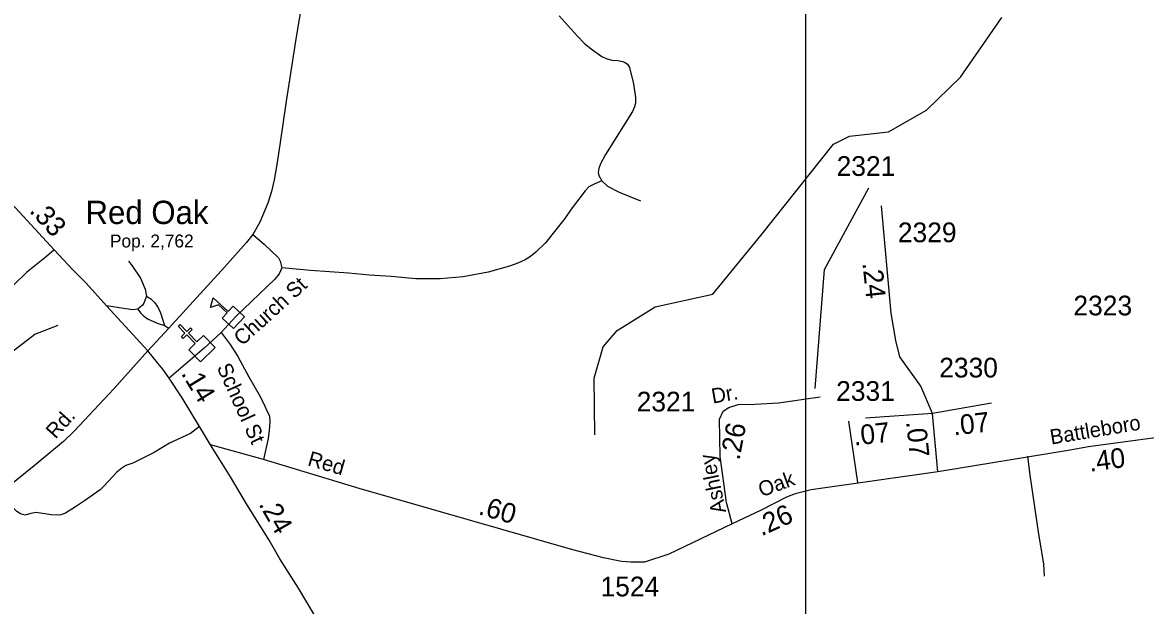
# Model space of a CAD drawing. Extents: x 2220236 to 2384410, y 720751 to 894131.
# Drawn here: x 2322567 to 2329681, y 833042 to 836734 of the extents above; entities that cross this region are included whole.
import ezdxf

# ---------------------------------------------------------------- set-up
doc = ezdxf.new("R2010")
doc.units = 0
for name, color, linetype in [('Exist Civil Demographics City Label', 7, 'Continuous'), ('Exist Cultural Church CELL', 7, 'Continuous'), ('Exist Cultural Educational Facility Elementary CELL', 7, 'Continuous'), ('Exist Hydrographic Misc Water Feature', 7, 'Continuous'), ('Exist Road Non-System Type 51', 7, 'Continuous'), ('Exist Road Non-System Type 51 Label', 7, 'Continuous'), ('Exist Road Primary NC Attributed', 7, 'Continuous'), ('Exist Road Primary NC Service Mileage Hundredths English Label', 7, 'Continuous'), ('Exist Road Secondary Mileage Hundredths English Label', 7, 'Continuous'), ('Exist Road Secondary Type 51 Attributed', 7, 'Continuous'), ('Exist Road Secondary Type 51 Label', 7, 'Continuous'), ('Exist Road Secondary Type 51 Number Label', 7, 'Continuous'), ('Map Preparation Inset Cut Line', 7, 'Continuous')]:
    doc.layers.add(name, color=color, linetype=linetype)

msp = doc.modelspace()

# ---------------------------------------------------------------- linework, layer by layer
at = {"layer": 'Exist Cultural Church CELL'}
msp.add_lwpolyline([(2323620.6, 834661), (2323661.1, 834700.9), (2323607.8, 834755.3), (2323585, 834732.8), (2323573.8, 834744.3), (2323596.6, 834766.7), (2323554.5, 834809.6), (2323565.9, 834820.8), (2323608.1, 834777.9), (2323630.9, 834800.3), (2323642.1, 834788.9), (2323619.2, 834766.5), (2323672.6, 834712.1), (2323713.8, 834752.4), (2323788.4, 834676.4), (2323695.1, 834585)], close=True, dxfattribs=at)
at = {"layer": 'Exist Cultural Educational Facility Elementary CELL'}
msp.add_lwpolyline([(2323904, 834795.5), (2323832, 834861.8), (2323863.2, 834895.7), (2323807.9, 834946.6), (2323758.2, 834928.4), (2323775.1, 834989.8), (2323869.7, 834902.8), (2323900.8, 834936.6), (2323972.9, 834870.3)], close=True, dxfattribs=at)
at = {"layer": 'Exist Hydrographic Misc Water Feature'}
for points in [[(2326191.7, 834123.3), (2326187.8, 834480.8), (2326244.8, 834680.1), (2326334.8, 834782.3), (2326574.7, 834933.2), (2326940.8, 835013.8), (2327244.9, 835384), (2327704.8, 835964.1), (2327804.9, 836014.1), (2328053.8, 836040.7), (2328293.9, 836178.5), (2328508.8, 836387.5), (2328770.9, 836765.8)], [(2320564.6, 829862.6), (2320569.7, 830230.4), (2320496.7, 830778.8), (2320301.7, 831135.1), (2320248.6, 831385.7), (2320011.6, 831783), (2319967.7, 831965), (2319988.6, 832346.6), (2320012.6, 832449.2), (2320110.6, 832633.8), (2320315.7, 832868.7), (2320547.6, 833019.2), (2321178.7, 833202.7), (2321418.7, 833353.6), (2321978.6, 833934.5), (2322199.7, 834353.8), (2322413.8, 834582.4), (2322644.7, 834759.2), (2322793.7, 834817.9)]]:
    msp.add_lwpolyline(points, dxfattribs=at)
at = {"layer": 'Exist Road Non-System Type 51'}
for p, q in [((2323467.8, 834815.2), (2323494.2, 834797.2)), ((2327800.4, 834210.1), (2327856.6, 833820.8))]:
    msp.add_line(p, q, dxfattribs=at)
for points in [[(2325967.5, 836775.5), (2326080.8, 836648.6), (2326129.4, 836599.2), (2326177.8, 836559.8), (2326236.2, 836518.4), (2326264.3, 836506.7), (2326300.3, 836495.2), (2326338.4, 836493.5), (2326368.5, 836487.8), (2326384.6, 836480), (2326398.6, 836470.2), (2326412.9, 836448.4), (2326437.9, 836344.7), (2326450.9, 836258.8), (2326449.3, 836222.8), (2326443.4, 836200.7), (2326431.9, 836170.6), (2326260.8, 835896.9), (2326229.6, 835838.6), (2326217.8, 835808.5), (2326214, 835784.4), (2326218.2, 835764.5), (2326236.6, 835730.7)], [(2326236.6, 835730.7), (2326188.8, 835710.3), (2326155.1, 835693.9), (2326131.4, 835667.5), (2326042.6, 835552.7), (2326003.3, 835492.2), (2325881.1, 835339), (2325819.7, 835280.4), (2325786, 835252), (2325752.3, 835231.6), (2325704.6, 835209.3), (2325652.8, 835190.6), (2325517.2, 835153.2), (2325359.5, 835123.5), (2325213.9, 835110), (2325057.8, 835110.2), (2324901.8, 835124.6), (2324765.8, 835133), (2324631.6, 835145.7), (2324391.7, 835163.1), (2324209.5, 835181.1)], [(2326236.6, 835730.7), (2326273, 835697.1), (2326347.3, 835660), (2326481.9, 835603.5)], [(2324026.3, 835390.9), (2324097.7, 835329.7), (2324188.9, 835242.9), (2324199.1, 835223.1), (2324209.5, 835181.1)], [(2322767.6, 835294.3), (2322719.5, 835251.1), (2322592.6, 835149.7), (2322511.3, 835070.9), (2322426.3, 834994), (2322396.6, 834961.6), (2322297.9, 834840.7), (2322278.2, 834822.5)], [(2323239.4, 835222.6), (2323261.8, 835192.9), (2323314.6, 835115.4), (2323345.3, 835045.9), (2323353.8, 835000)], [(2324209.5, 835181.1), (2324194, 835143), (2324166.4, 835108.7), (2323919, 834872.1), (2323826.1, 834771.2)], [(2323353.8, 835000), (2323336.4, 834955.9), (2323326.5, 834943.6), (2323298.6, 834919.3)], [(2323353.8, 835000), (2323380, 834984.3), (2323404.2, 834960.4), (2323416.4, 834944.7), (2323428.5, 834922.8), (2323440.9, 834894.9), (2323467.8, 834815.2)], [(2323298.6, 834919.3), (2323266.8, 834915), (2323206.7, 834922.3), (2323098.6, 834939.3)], [(2323298.6, 834919.3), (2323315, 834895.6), (2323331.2, 834877.8), (2323359.5, 834856.2), (2323419.7, 834830.8), (2323467.8, 834815.2)], [(2323826.1, 834771.2), (2323717.1, 834671.9), (2323496.2, 834482.3)], [(2323826.1, 834771.2), (2323882.9, 834693.7), (2323931.8, 834618.3), (2324001.1, 834489.1), (2324072.2, 834364.6), (2324102.8, 834303.4), (2324117.1, 834270.8), (2324131.3, 834242.2), (2324133.4, 834203.5), (2324129.3, 834152.4), (2324123.2, 834099.4), (2324094.7, 833966.3)], [(2323688.9, 834174.9), (2323631, 834131.2), (2323497.9, 834069.9), (2323400.5, 834010.9), (2323265.2, 833943.4), (2323221.4, 833929), (2323195.7, 833910.7), (2323165.9, 833886.3), (2323084.8, 833799.5), (2323059.2, 833775.3), (2322959.9, 833704.2), (2322902.4, 833665.6), (2322838.8, 833627), (2322811, 833616.6), (2322787.1, 833614.5), (2322749, 833615.9), (2322652.9, 833631), (2322621, 833624.7), (2322585, 833614.2), (2322555.1, 833622), (2322530.8, 833637.6), (2322514.8, 833653.5), (2322476.4, 833687), (2322420.3, 833749.2)], [(2329042.1, 833228.2), (2329036, 833305.7), (2329005.4, 833493.4), (2328966.7, 833752.6), (2328950.4, 833866.8), (2328935.8, 833987.7)]]:
    msp.add_lwpolyline(points, dxfattribs=at)
at = {"layer": 'Exist Road Primary NC Attributed'}
for points in [[(2323360.3, 834655), (2323098.6, 834939.3), (2322970.8, 835082.1), (2322887.9, 835166.4), (2322767.6, 835294.3), (2322522.3, 835560.9), (2322405.4, 835684.7), (2322230.7, 835873.7)], [(2323759.2, 834058.6), (2323688.9, 834174.9), (2323579.1, 834357.2), (2323496.2, 834482.3), (2323485.3, 834497.2), (2323456.8, 834538.1), (2323424.2, 834577.5), (2323360.3, 834655)], [(2324414.7, 832985.4), (2324314.8, 833150.7), (2324196.6, 833338.4), (2324129.3, 833454.7), (2323985.5, 833685.2), (2323885.6, 833856.6), (2323759.2, 834058.6)]]:
    msp.add_lwpolyline(points, dxfattribs=at)
at = {"layer": 'Exist Road Secondary Type 51 Attributed'}
for p, q in [((2328705, 834322.1), (2328331, 834258.1)), ((2328331, 834258.1), (2327907.9, 834228.6)), ((2328365.5, 833888.9), (2328331, 834258.1))]:
    msp.add_line(p, q, dxfattribs=at)
for points in [[(2324338.3, 836866), (2324303.6, 836655.8), (2324238.4, 836235.5), (2324197.6, 835958.1), (2324179.2, 835833.6), (2324160.9, 835737.7), (2324144.6, 835664.3), (2324122.2, 835588.8), (2324071.2, 835470.4), (2324026.3, 835390.9), (2323983.5, 835337.8), (2323848.9, 835186.9), (2323494.2, 834797.2), (2323360.3, 834655)], [(2328331, 834258.1), (2328257.2, 834430.4), (2328124.4, 834617.5), (2328099.8, 834720.8), (2328070.3, 834893.1), (2328008.8, 835572.5)], [(2323360.3, 834655), (2323145.5, 834414.3), (2323050.3, 834313.6), (2322960.6, 834215.7), (2322895.4, 834146.3), (2322826.7, 834081), (2322640.5, 833927.3), (2322420.3, 833749.2)], [(2327062.8, 833559.1), (2327025.9, 833694.4), (2326986.6, 833984.9), (2326981.6, 834221.2), (2327006.2, 834272.9), (2327040.7, 834295), (2327099.7, 834314.7), (2327206.7, 834317.2), (2327356.8, 834324.6), (2327620, 834363.9)], [(2330439.6, 834184.7), (2330156, 834159.5), (2329976.4, 834135.3), (2329319.3, 834046.5), (2329190.9, 834024.3), (2328365.5, 833888.9)], [(2327062.8, 833559.1), (2326661.7, 833367), (2326506.7, 833315.9), (2326420.5, 833315.7), (2326362.5, 833321.1), (2326248.3, 833343.8), (2326054, 833393.7), (2324699.2, 833783.2), (2324094.7, 833966.3), (2323759.2, 834058.6)], [(2328365.5, 833888.9), (2327563.9, 833775), (2327462, 833748.5), (2327406.9, 833728.1), (2327246.7, 833645.2), (2327062.8, 833559.1)]]:
    msp.add_lwpolyline(points, dxfattribs=at)
at = {"layer": 'Exist Road Secondary Type 51 Number Label'}
msp.add_lwpolyline([(2327589.1, 834415.2), (2327646.5, 835169.4), (2327929.3, 835685.8)], dxfattribs=at)
at = {"layer": 'Map Preparation Inset Cut Line'}
msp.add_lwpolyline([(2319210.4, 838812.8), (2327526.8, 838812.8), (2327526.8, 830010.7), (2319210.4, 830010.7), (2319210.4, 838812.8)], dxfattribs=at)
msp.add_lwpolyline([(2319210.4, 838812.8), (2327526.8, 838812.8), (2327526.8, 830010.7), (2319210.4, 830010.7), (2319210.4, 838812.8)], dxfattribs=at)

# ---------------------------------------------------------------- texts
at = {"layer": 'Exist Civil Demographics City Label'}
for s, height, p in [('Red Oak', 147.64, (2322966.3, 835457.5)), ('Pop. 2,762', 82.02, (2323121, 835309.2))]:
    msp.add_text(s, height=height, dxfattribs=at).set_placement(p)
at = {"layer": 'Exist Road Non-System Type 51 Label'}
for s, rotation, p in [('Church St', 42.15108, (2323958.5, 834681.8)), ('School St', 294.49426, (2323796, 834550.1))]:
    msp.add_text(s, height=95, rotation=rotation, dxfattribs=at).set_placement(p)
at = {"layer": 'Exist Road Primary NC Service Mileage Hundredths English Label'}
for s, rotation, p in [('.33', 312.61156, (2322606.2, 835537.6)), ('.14', 301.36403, (2323569.1, 834511.4)), ('.24', 300.07209, (2324060.5, 833683.6))]:
    msp.add_text(s, height=125, rotation=rotation, dxfattribs=at).set_placement(p)
at = {"layer": 'Exist Road Secondary Mileage Hundredths English Label'}
for s, rotation, p in [('.24', 276.05882, (2327887.7, 835210.5)), ('.07', 6.40844, (2328466.9, 834118.4)), ('.26', 79.28142, (2327108.5, 833958)), ('.07', 6.40851, (2327836.1, 834054.1)), ('.07', 276.09628, (2328164.3, 834205.6)), ('.40', 7.69426, (2329328.9, 833888.3)), ('.60', 343.76463, (2325449.5, 833621)), ('.26', 24.41371, (2327247.9, 833479.1))]:
    msp.add_text(s, height=125, rotation=rotation, dxfattribs=at).set_placement(p)
at = {"layer": 'Exist Road Secondary Type 51 Label'}
for s, rotation, p in [('Dr.', 9.82552, (2326939.7, 834320)), ('Rd.', 48.07445, (2322776.5, 834092)), ('Battleboro', 9.49735, (2329084, 834060.7)), ('Red', 343.76463, (2324367.7, 833930.5)), ('Ashley', 101.70165, (2327024.7, 833635.1)), ('Oak', 20.13518, (2327248.8, 833726.8))]:
    msp.add_text(s, height=95, rotation=rotation, dxfattribs=at).set_placement(p)
at = {"layer": 'Exist Road Secondary Type 51 Number Label'}
for s, p in [('2321', (2327724.2, 835762.3)), ('2329', (2328112.1, 835342.3)), ('2323', (2329224.3, 834879)), ('2330', (2328374.1, 834485.8)), ('2331', (2327721.3, 834337.7)), ('2321', (2326457.7, 834270.4)), ('1524', (2326228.7, 833099.6))]:
    msp.add_text(s, height=125, dxfattribs=at).set_placement(p)

doc.saveas('drawing.dxf')
